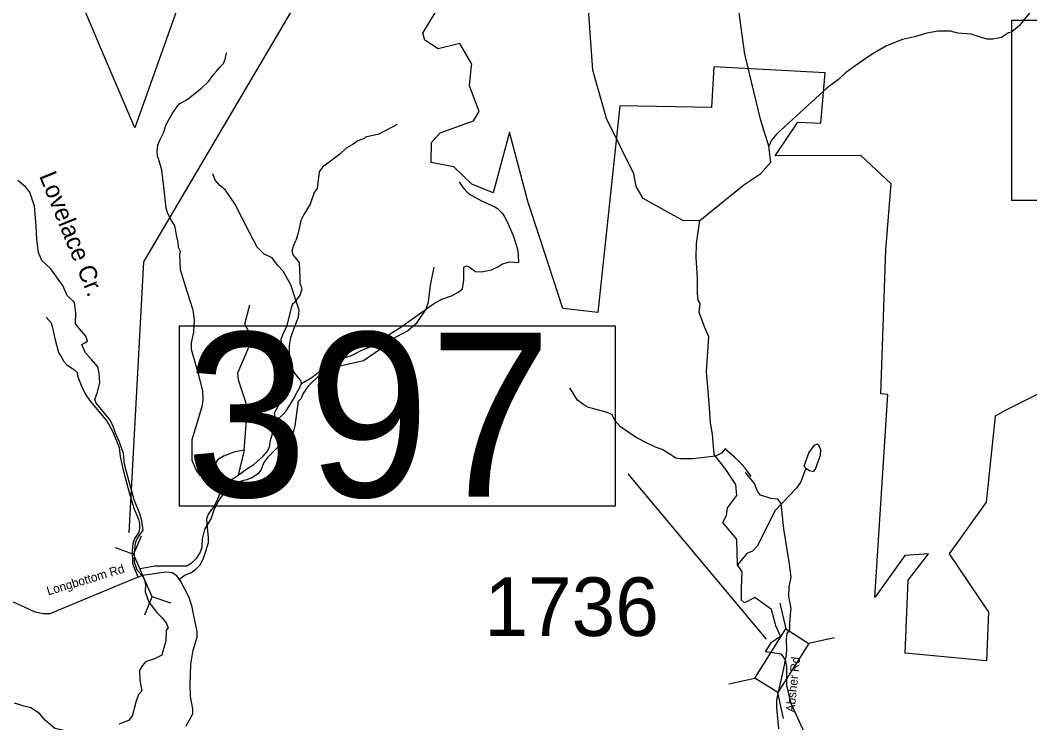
# Model space of a CAD drawing. Extents: x 1248089 to 1457196, y 820910 to 988753.
# Drawn here: x 1372209 to 1380820, y 962724 to 968715 of the extents above; entities that cross this region are included whole.
import ezdxf

# ---------------------------------------------------------------- set-up
doc = ezdxf.new("R2010")
doc.units = 0
for name, color, linetype in [('Exist Boundary Land Use Park State Division NC Parks and Recreation', 7, 'Continuous'), ('Exist Hydrographic Creek Single Shore', 7, 'Continuous'), ('Exist Hydrographic Misc Water Feature', 7, 'Continuous'), ('Exist Road Non-System Type 51', 7, 'Continuous'), ('Exist Road Secondary Structure Pipe CELL', 7, 'Continuous'), ('Exist Road Secondary Structure Standard Bridge CELL', 7, 'Continuous'), ('Exist Road Secondary Structure Standard Bridge Number Label', 7, 'Continuous'), ('Exist Road Secondary Type 51 Attributed', 7, 'Continuous'), ('Exist Road Secondary Type 51 Label', 7, 'Continuous'), ('Prop Lane Arrow CELL', 7, 'Continuous'), ('Prop Lane Lines', 7, 'Continuous'), ('Scratch_Level_4', 7, 'Continuous')]:
    doc.layers.add(name, color=color, linetype=linetype)

msp = doc.modelspace()

# ---------------------------------------------------------------- linework, layer by layer
at = {"layer": 'Exist Boundary Land Use Park State Division NC Parks and Recreation'}
for points in [[(1374406.7, 969802.1), (1373705.7, 969259.2), (1373186.2, 967795.8)], [(1373186.2, 967795.8), (1372901.2, 968462.3), (1372500.7, 969410.6)], [(1380466, 963667.2), (1380450, 963254.2), (1379758, 963317.2), (1379781.8, 963939.2), (1379956, 964164.1), (1379754, 964151.2), (1379499, 963794.1), (1379610, 965524.1), (1379548, 965530.2), (1379590.8, 966756.2), (1379638, 967320.2), (1379378.9, 967562.2), (1378647.9, 967559.2), (1378841.9, 967844.2), (1379036.9, 967836.2), (1379074.9, 968267.2), (1378125.8, 968318.2), (1378104.9, 967971.2), (1377321.9, 967984.1), (1377136.9, 966223.2), (1376835.8, 966257.1), (1376631.9, 966885.2), (1376542.8, 967161.2), (1376381.9, 967760.1), (1376242.8, 967242.2), (1376059.8, 967316.2), (1375908.7, 967465.2), (1375713.7, 967502.2), (1375716.9, 967671.1), (1375790.7, 967753.1), (1376075.8, 967857.1), (1376124.8, 967937.2), (1376040.9, 968156.2), (1376058.7, 968327.2), (1376059.8, 968340.1), (1375957.9, 968516.1), (1375774.7, 968470.1), (1375658.9, 968543.1), (1375643.8, 968603.2), (1375755.8, 968790.2)], [(1381255, 965707.2), (1380605, 965385.2), (1380525, 965338.1), (1380448, 964604.2), (1380132, 964165.1), (1380466, 963667.2)]]:
    msp.add_lwpolyline(points, dxfattribs=at)
at = {"layer": 'Exist Hydrographic Creek Single Shore'}
for points in [[(1373250.7, 963980.6), (1373206.1, 964025.2), (1373184, 964095.1), (1373184, 964173.1), (1373191.3, 964258.4), (1373210.4, 964299.5), (1373257.5, 964367.2), (1373245.7, 964445.1), (1373228.1, 964505.4), (1373181, 964624.6), (1373115, 964863.1), (1373097.4, 964930.8), (1373091.5, 965020.5), (1373056.2, 965116.1), (1373022.4, 965192.6), (1373004.8, 965244), (1372979.8, 965301.4), (1372929.9, 965361.7), (1372856.5, 965450.1), (1372844.8, 965481), (1372869.8, 965542.7), (1372888.9, 965625.1), (1372881.5, 965706), (1372871.2, 965758.9), (1372818.3, 965822.2), (1372765.4, 965878.1), (1372736, 965950.1), (1372755.2, 965959.9), (1372783.1, 965977.5), (1372769.9, 966021.7), (1372715.5, 966082), (1372681.7, 966129), (1372684.6, 966217.3), (1372671.4, 966308.4), (1372609.7, 966367.3), (1372571.5, 966452.6), (1372546.6, 966488.2), (1372470.2, 966595.6), (1372392.3, 966664.7), (1372365.8, 966735.3), (1372351.1, 966844.1), (1372345.3, 966960.3), (1372332.3, 967128.7), (1372292.6, 967247.8), (1372254.4, 967293.4), (1372189.7, 967347.8)], [(1378737.4, 963260.7), (1378702.5, 963308.9), (1378564.9, 963328.2), (1378616.3, 963413.2), (1378693.5, 963463.4), (1378652.4, 963552.2), (1378616.5, 963690.6), (1378475.4, 963792.1), (1378387.2, 963747.9), (1378360.8, 963770), (1378360.8, 963871.5), (1378365.2, 964012.7), (1378325.5, 964070), (1378321.1, 964290.6), (1378202.1, 964431.8), (1378232.9, 964491.3), (1378241.7, 964557.4), (1378321.1, 964663.3), (1378312.3, 964756), (1378228.5, 964883.9), (1378127.1, 965011.9), (1378113.9, 965184), (1378096.2, 965281), (1378087.4, 965409), (1378074.2, 965589.9), (1378061, 965717.8), (1378083.6, 966015.7), (1378043.9, 966099.5), (1377999.8, 966223.1), (1378008.7, 966298.1), (1377991, 966329), (1377986.6, 966386.3), (1377986.6, 966518.7), (1377973.4, 966690.8), (1377977.8, 966809.9), (1378004.2, 967007.1)], [(1373250.7, 963980.6), (1373270.1, 963942.4), (1373277.5, 963901.2), (1373276, 963840.9), (1373306.9, 963752.7), (1373375.9, 963664.4), (1373420, 963620.3), (1373455.3, 963576.2), (1373470, 963535), (1373455.3, 963514.4), (1373450.9, 963421.8), (1373431.8, 963354.1), (1373418.5, 963301.2), (1373355.3, 963268.8), (1373277.6, 963245), (1373251.2, 963214.1), (1373227.6, 963172.9), (1373229.1, 963084.6), (1373245.3, 962997.9), (1373218.8, 962967), (1373196.8, 962899.3), (1373163, 962781.7), (1373132.1, 962744.9), (1373049.8, 962712.6)], [(1379110.5, 962039.6), (1378981.9, 962390.6), (1378898.2, 962637.7), (1378783.5, 962889.2), (1378748.8, 963042), (1378748.8, 963200.8), (1378737.4, 963260.7)], [(1372828.3, 962400.2), (1372768, 962459), (1372734.2, 962498.7), (1372707.8, 962566.3), (1372650.4, 962629.6), (1372616.6, 962651.6), (1372546.1, 962666.4), (1372504.9, 962675.2), (1372425.6, 962742.8), (1372372.7, 962804.6), (1372299.7, 962852.2), (1372242.4, 962865.5), (1372160.1, 962892)]]:
    msp.add_lwpolyline(points, dxfattribs=at)
at = {"layer": 'Exist Hydrographic Misc Water Feature'}
for points in [[(1378004.2, 967007.1), (1377867.6, 967002.7), (1377520.9, 967195.8), (1377463.9, 967295.5), (1377441.9, 967404.3), (1377209.9, 967875.2), (1377092.9, 968287.8), (1377041.8, 969014.5), (1376932.8, 969407.3), (1376860.9, 969543.4), (1376737.8, 969647.6), (1376314.8, 969754.7), (1376075.8, 969894.1), (1375845.9, 970072.7), (1375756.8, 970182.8), (1375604.8, 970487.9), (1375359.8, 970749), (1375202.8, 970844), (1374924.8, 971076.1), (1374697.8, 971415.6), (1374666.8, 971491.7)], [(1378004.2, 967007.1), (1378381.9, 967309.8), (1378525.9, 967408.8), (1378610.9, 967505.5), (1378593.2, 967639.6), (1378526.9, 967858.5), (1378388.9, 968426), (1378322.9, 968903.3)], [(1380818.4, 968776.2), (1380732.1, 968669.9), (1380662.9, 968613.3), (1380638.7, 968605.8), (1380577.9, 968567.1), (1380505.5, 968552.5), (1380453.5, 968553.6), (1380318.2, 968594.4), (1380206.3, 968604.8), (1380142.5, 968620.2), (1380038.6, 968622.3), (1379942.2, 968604.3), (1379837.4, 968572.4), (1379732.9, 968550.6), (1379597.7, 968495.3), (1379476.2, 968425.9), (1379374.7, 968357.8), (1379248.5, 968264.5), (1379189.5, 968209.6), (1379092, 968137.6), (1378661.4, 967746.2), (1378616.3, 967691.1), (1378593.2, 967639.6)], [(1375422.9, 967825.5), (1375269, 967742.5), (1375154.3, 967716.9), (1375142, 967705.2), (1375089.6, 967686.3), (1375049, 967657), (1374988.3, 967622.3), (1374935.1, 967571.3), (1374788.8, 967460.3), (1374758, 967420.9), (1374742.9, 967279.1), (1374716.3, 967245.7), (1374682.2, 967146.3), (1374628.3, 967057.4), (1374601.2, 967005.9), (1374578.1, 966890.4), (1374559, 966836.7)], [(1374555.7, 966690.6), (1374538.2, 966715.1), (1374528.9, 966751.3), (1374541.9, 966797.1), (1374559, 966836.7)], [(1374547.2, 966304.6), (1374595.9, 966369.5), (1374615.2, 966425.2), (1374596.1, 966469.6), (1374597.2, 966525.6), (1374590.3, 966644.6), (1374569.4, 966676.6), (1374555.7, 966690.6)], [(1374524.3, 965180.3), (1374542.8, 965212), (1374555.2, 965255.7), (1374583.2, 965465.2), (1374607.8, 965492.7), (1374620.6, 965524.5), (1374672.1, 965599.4), (1374762, 965687.6), (1374794.2, 965699), (1374935.9, 965768.1), (1375136.8, 965813.9), (1375281.1, 965913.1), (1375378.9, 965995.1), (1375512.4, 966066.3), (1375593.9, 966136.8), (1375670.3, 966251.2), (1375691.7, 966314.8), (1375708.6, 966456.6), (1375739.9, 966608)], [(1374547.2, 966304.6), (1374530.8, 966292.9), (1374522.5, 966275.1), (1374480.5, 966099.9), (1374462, 966068.3), (1374432.1, 965994.9), (1374446.6, 965830.4), (1374439.6, 965786.6), (1374411.6, 965701.2), (1374402.2, 965629.3), (1374401, 965573.3), (1374420.1, 965446.8), (1374374.3, 965363.7), (1374386.9, 965301.4), (1374418.9, 965212.6), (1374438.7, 965106.1)], [(1374438.7, 965106.1), (1374491.6, 965145.1), (1374524.3, 965180.3)], [(1374438.7, 965106.1), (1374320.9, 964990.4), (1374287.8, 964943.2), (1374262.4, 964879.6), (1374235.7, 964846.2), (1374189, 964817.2), (1374142.4, 964796.3), (1374112.3, 964790.9), (1374057.9, 964770.1), (1374021.7, 964760.9), (1373993.2, 964739.6), (1373943.8, 964680.5), (1373896.3, 964613.6), (1373881.5, 964577.9), (1373866.9, 964554.1), (1373839, 964468.7), (1373780.9, 964373.8), (1373761.2, 964292.3), (1373757.5, 964222.3), (1373744.6, 964178.5), (1373711.5, 964127.3), (1373668.4, 964082.2), (1373630, 964061), (1373357.7, 964061), (1373233.2, 964037.8)], [(1378908.4, 964895.1), (1378940.1, 964876.4), (1378975.9, 964867.7), (1378992.4, 964887.4), (1379034.9, 965006.6), (1379037.8, 965050.5), (1379022.5, 965086.9), (1379006.9, 965099.2), (1378978.6, 965087.7), (1378935.3, 965028.7), (1378892.8, 964911.5), (1378908.4, 964895.1)], [(1378908.4, 964895.1), (1378866.1, 964779.9), (1378830.9, 964724.6), (1378646.8, 964534.3), (1378494.4, 964229.3), (1378455.6, 964188), (1378407.1, 964169), (1378325.5, 964070)]]:
    msp.add_lwpolyline(points, dxfattribs=at)
at = {"layer": 'Exist Road Non-System Type 51'}
msp.add_line((1374119.9, 965049.9), (1374068.5, 964836.6), dxfattribs=at)
for points in [[(1373565, 968001.5), (1373630.6, 968036.5), (1373754.2, 968136.1), (1373815.4, 968190.8), (1373862, 968255.7), (1373884.9, 968284.1), (1373912.2, 968313.7), (1373943.9, 968345.4), (1373956, 968382.6), (1373968, 968435.1)], [(1373576.1, 966742.7), (1373560.6, 966778), (1373557.4, 966822.9), (1373543.1, 966883.1), (1373531.1, 966948.7), (1373523.5, 966972.8), (1373499.4, 967006.7), (1373467.7, 967066.8), (1373454.6, 967112.8), (1373433.9, 967293.7), (1373417.5, 967437), (1373394.6, 967516.4), (1373379.3, 967555.8), (1373378.2, 967599.6), (1373383.6, 967648.8), (1373401.1, 967692.5), (1373431.7, 967753.8), (1373454.6, 967824.3), (1373480.9, 967870.3), (1373509.3, 967922.8), (1373565, 968001.5)], [(1374357.2, 966689.8), (1374291.1, 966720.1), (1374230.8, 966780.4), (1374164.7, 966903.9), (1374038.3, 967148.1), (1373960.7, 967265.1), (1373912.2, 967306.3), (1373872.5, 967350.4), (1373853.1, 967405.1)], [(1375951.8, 967337.4), (1375967.4, 967315), (1375992.7, 967280.5), (1376020.1, 967249.7), (1376049.5, 967225.1), (1376093, 967202.2), (1376144.4, 967175.1), (1376257.5, 967122.9), (1376279.3, 967108.4), (1376320.5, 967069.3), (1376335.9, 967043), (1376361.1, 966996.5), (1376412.5, 966879.3), (1376437.1, 966808.8), (1376452, 966752.4), (1376457.2, 966712.3), (1376459, 966648.3)], [(1374119.9, 965049.9), (1374031.7, 965031.5), (1373943.5, 964998.4), (1373892.1, 964965.3), (1373855.4, 964902.8), (1373840.7, 964855), (1373818.6, 964832.9), (1373781.9, 964818.2), (1373745.1, 964832.9), (1373708.4, 964888.1), (1373675.3, 964961.6), (1373676.8, 965139.2), (1373733.6, 965327.3), (1373765.3, 965433.5), (1373768.6, 965477.2), (1373766.4, 965554.9), (1373733.6, 965689.4), (1373670.1, 965908.3), (1373670.1, 965963), (1373688.7, 966056), (1373696.4, 966161), (1373684.3, 966242), (1373631.9, 966402), (1373575, 966586.9), (1373572.8, 966658), (1373571.8, 966718.2), (1373576.1, 966742.7)], [(1374608.7, 965618.3), (1374602.6, 965642.2), (1374583.5, 965665.7), (1374543.8, 965717.2), (1374521.8, 965762.8), (1374507.1, 965837.8), (1374507.1, 965937.8), (1374515.9, 966008.4), (1374546.8, 966087.8), (1374582, 966181.9), (1374587.9, 966243.7), (1374562.9, 966318.7), (1374515.9, 966458.9), (1374451.2, 966573.6), (1374404.2, 966626.6), (1374357.2, 966689.8)], [(1374608.7, 965618.3), (1374695.4, 965668.3), (1374865.9, 965803.6), (1375034.9, 965856.6), (1375129, 965903.6), (1375267.1, 965959.5), (1375340.6, 966025.7), (1375447.9, 966091.9), (1375733.5, 966296.8), (1375804.1, 966335.1), (1375887.8, 966365.9), (1375940.7, 966392.4), (1375980.4, 966423.3), (1375992.2, 966499.8), (1375992.2, 966576.2), (1375993.7, 966608.6), (1376015.7, 966621.8), (1376033.3, 966616), (1376059.8, 966593.9), (1376093.6, 966573.3), (1376142.1, 966568.9), (1376229.7, 966586.5), (1376288.5, 966614.5), (1376323.8, 966638), (1376385.5, 966654.2), (1376459, 966648.3)], [(1374119.9, 965049.9), (1374145.6, 965377.2), (1374134.6, 965458.1), (1374072.1, 965645.6), (1374064.8, 965708.1), (1374186, 965987.6), (1374167.7, 966042.8), (1374123.6, 966123.7), (1374167.7, 966289.2)], [(1372431.2, 966183.2), (1372473.8, 966135), (1372484.8, 966091.3), (1372505.5, 966000.5), (1372535.1, 965881.2), (1372563.5, 965835.3), (1372581, 965804.6), (1372608.3, 965776.2), (1372672.8, 965732.4), (1372694.5, 965712.2), (1372698.9, 965681.6), (1372730.6, 965595.2), (1372764.5, 965529.5), (1372807.1, 965467.2), (1372939.1, 965308.2), (1372966.5, 965266.6), (1372998.2, 965205.3), (1373053.9, 965070.8), (1373061.6, 964994.2), (1373084.4, 964889.9), (1373139, 964687.5), (1373179.5, 964553), (1373217.6, 964461.6), (1373225.3, 964420), (1373227.4, 964377.4), (1373222, 964350), (1373187, 964298.6), (1373170.6, 964254.8), (1373165.1, 964193.6), (1373167.5, 964084.9), (1373182.8, 964037.9), (1373215.6, 963962.4)], [(1373568.8, 963950.3), (1373617.4, 963986.4), (1373664.5, 964003.9), (1373708.2, 964033.4), (1373744.3, 964070.6), (1373770.5, 964119.8), (1373792.4, 964186.6), (1373815.3, 964261), (1373814.2, 964300.3), (1373803.3, 964419.6), (1373799.9, 964464.9), (1373814.1, 964503.1), (1373861.1, 964565.5), (1373896.1, 964630), (1373923.4, 964707.7), (1373947.4, 964753.7), (1373983.9, 964777.8), (1374068.5, 964836.6), (1374141.8, 964890.8), (1374200.8, 964925.8), (1374281.7, 964996.9), (1374315.6, 965038.5), (1374334.1, 965073.5), (1374345.1, 965132.6), (1374365.9, 965211.3), (1374399.5, 965298.1), (1374423.5, 965327.7), (1374472.7, 965376.9), (1374509.9, 965431.6), (1374542.4, 965489), (1374571.9, 965542.6), (1374589.4, 965571.6), (1374608.7, 965618.3)], [(1378224.9, 965062.6), (1378189.8, 965024.3), (1378138.8, 964998.8), (1378090.9, 964992.4), (1378019.2, 964984.4), (1377945.9, 964974.8), (1377867.7, 964974.8), (1377838, 964974.6), (1377801.4, 964981), (1377758.3, 965008.1), (1377736, 965024), (1377685, 965055.9), (1377627.6, 965073.5), (1377594.1, 965091), (1377555.8, 965108.6), (1377461.8, 965156.5), (1377391.6, 965204.3), (1377329.5, 965249), (1377284.8, 965298.4), (1377257.7, 965349.5), (1377216.3, 965368.6), (1377090.3, 965403.7), (1377055.2, 965411.7), (1377017, 965435.7), (1376962.8, 965475.5), (1376935.7, 965513.8), (1376895.8, 965580.8)], [(1378443.3, 964825.1), (1378393.4, 964895.8), (1378340.8, 964951.6), (1378301, 964988.3), (1378237.2, 965044.2), (1378224.9, 965062.6)]]:
    msp.add_lwpolyline(points, dxfattribs=at)
at = {"layer": 'Exist Road Secondary Structure Pipe CELL'}
for p, q in [((1373239.5, 964316), (1373175.3, 964162.3)), ((1373018.3, 964218), (1373175.3, 964162.3)), ((1373336.1, 963799.5), (1373175.3, 964162.3)), ((1373271.9, 963645.8), (1373336.1, 963799.5)), ((1373493, 963743.8), (1373336.1, 963799.5))]:
    msp.add_line(p, q, dxfattribs=at)
at = {"layer": 'Exist Road Secondary Structure Standard Bridge CELL'}
for p, q in [((1378740.8, 963524.5), (1378691.2, 963745.4)), ((1378932, 963403.3), (1379152.9, 963452.9)), ((1378253.7, 963056.7), (1378474.5, 963106.3)), ((1378719.7, 962761.5), (1378670.2, 962982.3))]:
    msp.add_line(p, q, dxfattribs=at)
msp.add_lwpolyline([(1378474.5, 963106.3), (1378739.9, 963525.1), (1378935.5, 963401.1), (1378670.2, 962982.3)], close=True, dxfattribs=at)
at = {"layer": 'Exist Road Secondary Structure Standard Bridge Number Label'}
msp.add_line((1378573.6, 963438.5), (1377393.2, 964848.4), dxfattribs=at)
for points in [[(1380666.2, 968713.6), (1384382.1, 968713.6), (1384382.1, 967177.1), (1380666.2, 967177.1)], [(1373568, 966108.4), (1377283.9, 966108.4), (1377283.9, 964572), (1373568, 964572)]]:
    msp.add_lwpolyline(points, close=True, dxfattribs=at)
at = {"layer": 'Exist Road Secondary Type 51 Attributed'}
for points in [[(1378737.4, 963260.7), (1378743.1, 963287.2), (1378748.5, 963341.8), (1378745.8, 963440), (1378751.3, 963486.4), (1378773.1, 963516.4), (1378773.1, 963565.6), (1378778.5, 963647.4), (1378784, 963699.3), (1378764.9, 963800.2), (1378767.6, 963882.9), (1378783.1, 963966.3), (1378766.4, 964097.8), (1378721.3, 964376.8), (1378699.3, 964595.5), (1378671.4, 964631.9), (1378609.9, 964637.5), (1378523.3, 964665), (1378501.5, 964694.1), (1378485.1, 964726.8), (1378470.6, 964765), (1378394.8, 964858.4)], [(1373625.3, 962698.6), (1373681.8, 962800.8), (1373681.8, 962844.4), (1373673.7, 962888), (1373660.8, 962947.7), (1373659.2, 963050.9), (1373664.1, 963225.2), (1373683.5, 963343.9), (1373717.3, 963453.6), (1373718.9, 963502), (1373702.8, 963582.7), (1373677, 963709), (1373651.2, 963792.9), (1373614.1, 963863.9), (1373580.3, 963928.5), (1373546.4, 963978.5), (1373504.5, 964002.7), (1373459.4, 964009.1), (1373409.4, 964004.3), (1373314.3, 963989.8), (1373250.7, 963980.6), (1373109, 963923.2), (1372768.8, 963781.6), (1372531.5, 963681.2), (1372463, 963654.1), (1372405.7, 963652.5), (1372337.2, 963668.4), (1372251.2, 963706.7), (1372151.5, 963752.8)], [(1378680.4, 962673.2), (1378661.3, 962853.3), (1378661.3, 962921.5), (1378680.4, 962997.9), (1378721.3, 963186.2), (1378737.4, 963260.7)]]:
    msp.add_lwpolyline(points, dxfattribs=at)
at = {"layer": 'Prop Lane Arrow CELL'}
msp.add_lwpolyline([(1373138.5, 964344.3), (1373263.4, 966655), (1376136.2, 971526.2)], dxfattribs=at)

# ---------------------------------------------------------------- texts
at = {"layer": 'Exist Road Secondary Structure Standard Bridge Number Label'}
msp.add_text('397', height=1400, dxfattribs=at).set_placement((1373618.2, 964651.1))
at = {"layer": 'Exist Road Secondary Type 51 Label'}
for s, rotation, p in [('Longbottom Rd', 16.71077, (1372448.1, 963809.8)), ('Absher Rd', 83.98534, (1378812.6, 962811.5))]:
    msp.add_text(s, height=75, rotation=rotation, dxfattribs=at).set_placement(p)
at = {"layer": 'Prop Lane Lines'}
msp.add_text('1736', height=500, dxfattribs=at).set_placement((1376168.5, 963464.4))
at = {"layer": 'Scratch_Level_4'}
msp.add_text('Lovelace Cr.', height=150, rotation=292.10246, dxfattribs=at).set_placement((1372368.6, 967387.9))

doc.saveas('drawing.dxf')
